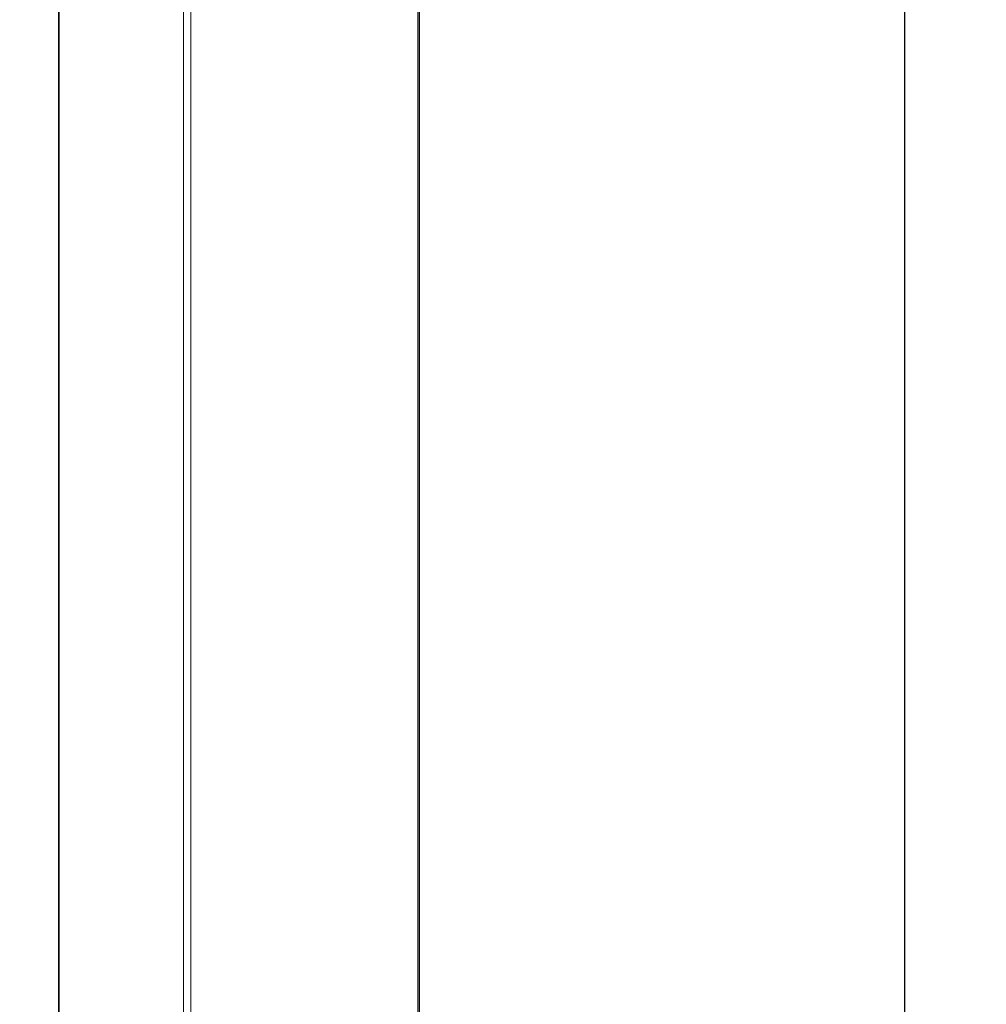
# Model space of a CAD drawing. Header units: millimetres. Extents: x -1290 to 1795, y -4192 to -1311.
# Tile 884 of 1056: x 1526 to 1555, y -2296 to -2265. Entities that reach past the tile are written whole.
import ezdxf

# ---------------------------------------------------------------- set-up
doc = ezdxf.new("R2010")
doc.units = ezdxf.units.MM
doc.layers.add('$EL_istn', color=7, linetype='Continuous', lineweight=15)
doc.layers.add('Aparatura', color=7, linetype='Continuous', lineweight=13)
doc.styles.get("Standard").update_dxf_attribs({"font": 'ARIALN.TTF', "width": 0.8})
doc.dimstyles.new('100', dxfattribs={"dimtxt": 15, "dimasz": 10, "dimexe": 1.25, "dimexo": 0.625, "dimtad": 1, "dimdec": 0, "dimtxsty": 'Standard', "dimblk": 'OBLIQUE', "dimcen": 2.5, "dimadec": 0, "dimazin": 0, "dimtfac": 1, "dimtdec": 0, "dimtmove": 0, "dimatfit": 3, "dimldrblk": 'NONE', "dimfxl": 1, "dimarcsym": 0})

# ---------------------------------------------------------------- blocks, each defined once
blk = doc.blocks.new('_Oblique')
at = {"color": 0, "linetype": 'ByBlock', "lineweight": -2}
blk.add_line((-0.5, -0.5), (0.5, 0.5), dxfattribs=at)
blk = doc.blocks.new('*D318')
at = {"layer": '$EL_istn', "color": 0, "linetype": 'Continuous', "lineweight": -2, "ltscale": 0.1}
for p, q in [((1529.843, -2128.058), (1554.067, -2128.058)), ((1552.817, -2128.058), (1552.817, -2350.458)), ((1531.244, -2350.458), (1554.067, -2350.458))]:
    blk.add_line(p, q, dxfattribs=at)
at = {"layer": 'Defpoints', "color": 0}
for p in [(1529.218, -2128.058), (1530.619, -2350.458), (1552.817, -2350.458)]:
    blk.add_point(p, dxfattribs=at)
at = {"layer": '$EL_istn', "color": 0, "linetype": 'ByBlock', "lineweight": -2, "xscale": 5, "yscale": 5, "zscale": 5}
for p, rotation in [((1552.817, -2128.058), 90), ((1552.817, -2350.458), 270)]:
    blk.add_blockref('_Oblique', p, dxfattribs=dict(at, rotation=rotation))
at = {"layer": '$EL_istn', "color": 0, "lineweight": 5, "insert": (1548.176, -2239.258), "char_height": 8, "attachment_point": 5, "rotation": 90}
blk.add_mtext('1112', dxfattribs=at)
blk = doc.blocks.new('_None')

msp = doc.modelspace()

# ---------------------------------------------------------------- linework, layer by layer
at = {"layer": 'Aparatura', "color": 7, "lineweight": 13}
for points in [[(1530.782, -2343.641), (1530.782, -2134.959), (1530.782, -2343.641)], [(1531.005, -2343.641), (1531.005, -2134.959), (1531.005, -2343.641)], [(1526.971, -2142.237), (1526.971, -2336.183), (1536.769, -2336.183), (1537.993, -2336.183), (1537.993, -2142.237), (1536.769, -2142.237), (1526.971, -2142.237)], [(1526.971, -2142.237), (1526.971, -2336.183), (1536.769, -2336.183), (1537.993, -2336.183), (1537.993, -2142.237), (1536.769, -2142.237), (1526.971, -2142.237)], [(1537.943, -2336.274), (1537.943, -2142.327), (1537.943, -2336.274)], [(1526.987, -2239.272), (1416.071, -2239.272), (1416.071, -2339.228), (1526.987, -2339.228), (1526.987, -2239.272)]]:
    msp.add_lwpolyline(points, close=True, dxfattribs=at)
for points in [[(1526.971, -2339.214), (1526.971, -2139.331)], [(1526.987, -2139.317), (1526.987, -2339.228)], [(1537.992, -2336.183), (1537.992, -2142.237)], [(1537.958, -2142.328), (1537.958, -2336.273), (1538.222, -2336.273), (1538.222, -2349.076), (1537.847, -2350.09), (1536.831, -2350.466), (1523.009, -2350.466), (1523.009, -2350.202), (1420.049, -2350.202), (1420.049, -2350.466), (1406.226, -2350.466), (1405.267, -2350.09), (1404.836, -2349.076), (1404.836, -2336.273), (1405.1, -2336.273), (1405.1, -2336.273), (1405.1, -2142.328)], [(1537.958, -2142.328), (1537.958, -2336.273), (1538.222, -2336.273), (1538.222, -2349.076), (1537.847, -2350.09), (1536.831, -2350.466), (1523.009, -2350.466), (1523.009, -2350.202), (1420.049, -2350.202), (1420.049, -2350.466), (1406.226, -2350.466), (1405.267, -2350.09), (1404.836, -2349.076), (1404.836, -2336.273), (1405.1, -2336.273), (1405.1, -2336.273), (1405.1, -2142.328)], [(1537.951, -2142.334), (1537.951, -2336.267), (1538.215, -2336.267), (1538.215, -2349.069), (1537.84, -2350.083), (1536.824, -2350.459), (1523.003, -2350.459), (1523.003, -2350.195), (1420.054, -2350.195), (1420.054, -2350.459), (1406.233, -2350.459), (1405.274, -2350.083), (1404.843, -2349.069), (1404.843, -2336.267), (1405.107, -2336.267), (1405.107, -2336.267), (1405.107, -2142.334)]]:
    msp.add_lwpolyline(points, dxfattribs=at)

# ---------------------------------------------------------------- dimensions: what is measured, and where the dimension line sits
at = {"layer": '$EL_istn', "linetype": 'Continuous', "lineweight": 5, "ltscale": 0.1}
dim = msp.add_linear_dim(base=(1552.817, -2350.458), p1=(1529.218, -2128.058), p2=(1530.619, -2350.458), angle=90, dimstyle='100', override={"dimtxt": 8, "dimasz": 5, "dimlfac": 5, "dimtxsty": 'Standard', "dimldrblk": 'None', "dimfxl": 35}, dxfattribs=at)
dim.commit()
dim.dimension.update_dxf_attribs({"geometry": '*D318', "text_midpoint": (1548.176, -2239.258)})

doc.saveas('drawing.dxf')
